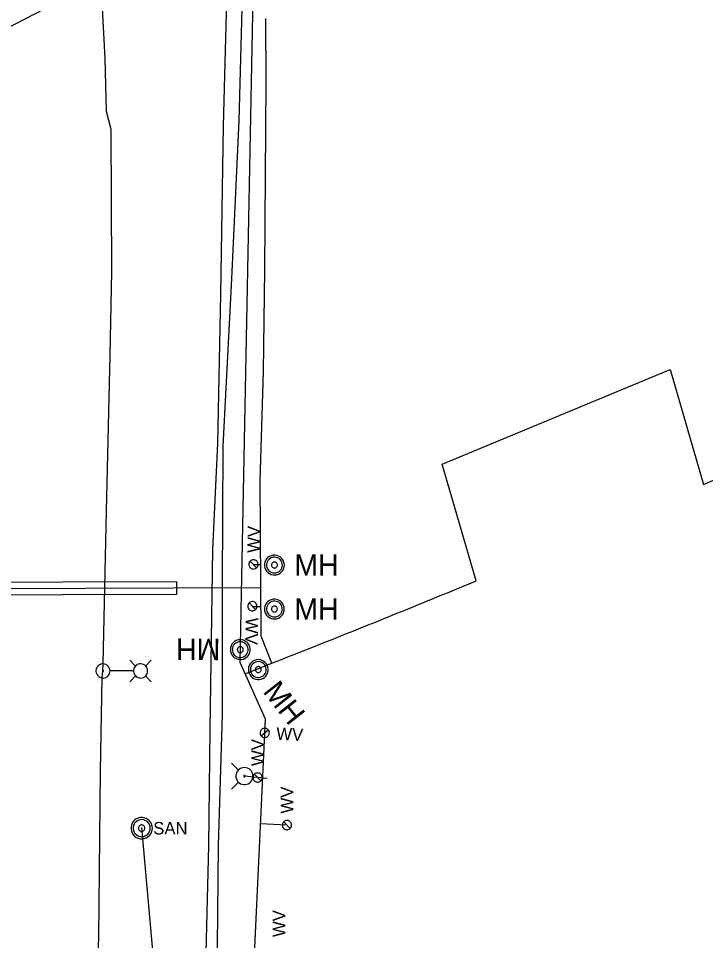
# Model space of a CAD drawing. Extents: x 600849 to 606371, y 330010 to 403088.
# Drawn here: x 604990.5 to 605202.4, y 333412.8 to 333697 of the extents above; entities that cross this region are included whole.
import ezdxf

# ---------------------------------------------------------------- set-up
doc = ezdxf.new("R2010")
doc.units = 0
for name, color, linetype in [('E_LTG', 7, 'Continuous'), ('E_LTG_CID', 7, 'Continuous'), ('E_UTL_G_UG', 7, 'Continuous'), ('E_UTL_SAN', 7, 'Continuous'), ('E_UTL_SAN_UG', 7, 'Continuous'), ('E_UTL_TV_UG', 7, 'Continuous'), ('E_UTL_W', 7, 'Continuous'), ('E_UTL_W_MH', 7, 'Continuous'), ('E_UTL_W_UG', 7, 'Continuous'), ('E_UTL_WHydrant', 7, 'Continuous')]:
    doc.layers.add(name, color=color, linetype=linetype)

msp = doc.modelspace()

# ---------------------------------------------------------------- linework, layer by layer
at = {"layer": 'E_LTG'}
for points in [[(605018.78, 333495.89), (605018.74, 333496.3), (605018.62, 333496.7), (605018.43, 333497.07), (605018.17, 333497.39), (605017.86, 333497.67), (605017.5, 333497.87), (605017.11, 333498.01), (605016.7, 333498.07), (605016.29, 333498.05), (605015.89, 333497.95), (605015.51, 333497.78), (605015.18, 333497.54), (605014.89, 333497.24), (605014.67, 333496.89), (605014.51, 333496.51), (605014.43, 333496.1), (605014.43, 333495.69), (605014.51, 333495.28), (605014.67, 333494.9), (605014.89, 333494.55), (605015.18, 333494.25), (605015.51, 333494.01), (605015.89, 333493.84), (605016.29, 333493.74), (605016.7, 333493.72), (605017.11, 333493.78), (605017.5, 333493.91), (605017.86, 333494.12), (605018.17, 333494.39), (605018.43, 333494.72), (605018.62, 333495.08), (605018.74, 333495.48), (605018.78, 333495.89)], [(605026.68, 333497.42), (605024.9, 333499.19)], [(605030.38, 333495.89), (605030.34, 333496.3), (605030.22, 333496.7), (605030.03, 333497.07), (605029.78, 333497.39), (605029.47, 333497.67), (605029.11, 333497.87), (605028.72, 333498.01), (605028.31, 333498.07), (605027.89, 333498.05), (605027.49, 333497.95), (605027.12, 333497.78), (605026.78, 333497.54), (605026.49, 333497.24), (605026.27, 333496.89), (605026.12, 333496.51), (605026.04, 333496.1), (605026.04, 333495.69), (605026.12, 333495.28), (605026.27, 333494.9), (605026.49, 333494.55), (605026.78, 333494.25), (605027.12, 333494.01), (605027.49, 333493.84), (605027.89, 333493.74), (605028.31, 333493.72), (605028.72, 333493.78), (605029.11, 333493.91), (605029.47, 333494.12), (605029.78, 333494.39), (605030.03, 333494.72), (605030.22, 333495.08), (605030.34, 333495.48), (605030.38, 333495.89)], [(605029.73, 333497.42), (605031.5, 333499.19)], [(605016.77, 333495.89), (605016.76, 333495.92), (605016.75, 333495.95), (605016.74, 333495.98), (605016.72, 333496.01), (605016.7, 333496.03), (605016.67, 333496.04), (605016.64, 333496.05), (605016.61, 333496.06), (605016.58, 333496.06), (605016.55, 333496.05), (605016.52, 333496.04), (605016.49, 333496.02), (605016.47, 333496), (605016.45, 333495.97), (605016.44, 333495.94), (605016.43, 333495.91), (605016.43, 333495.88), (605016.44, 333495.85), (605016.45, 333495.82), (605016.47, 333495.79), (605016.49, 333495.77), (605016.52, 333495.75), (605016.55, 333495.74), (605016.58, 333495.73), (605016.61, 333495.73), (605016.64, 333495.73), (605016.67, 333495.74), (605016.7, 333495.76), (605016.72, 333495.78), (605016.74, 333495.8), (605016.75, 333495.83), (605016.76, 333495.86), (605016.77, 333495.89)], [(605025.99, 333495.89), (605018.81, 333495.89)], [(605026.68, 333494.37), (605024.9, 333492.59)], [(605029.73, 333494.37), (605031.5, 333492.59)]]:
    msp.add_lwpolyline(points, dxfattribs=at)
at = {"layer": 'E_LTG_CID'}
for points in [[(605014.47, 333393.69), (605015.31, 333413.75), (605015.88, 333465.08), (605016.33, 333493.73), (605016.6, 333495.89), (605016.64, 333498.09), (605017.72, 333545.18), (605018.86, 333593.18), (605019.31, 333619.04), (605019.11, 333662.74), (605017.7, 333668.32), (605017.29, 333684.65), (605016.2, 333704.19), (605012.52, 333714.35), (605010.86, 333742.99), (605009.02, 333796.81), (605006.86, 333832.68), (605008.56, 333838.78), (605005.64, 333851.75), (605010.35, 333891.22), (605002.22, 333986.67)], [(604898.66, 333648.41), (605007.71, 333704.8), (605014.25, 333704.78), (605016.2, 333704.19)]]:
    msp.add_lwpolyline(points, dxfattribs=at)
at = {"layer": 'E_UTL_G_UG'}
msp.add_lwpolyline([(605051.56, 333380.01), (605052.25, 333442.11), (605053.5, 333482.44), (605053.47, 333522.46), (605053.66, 333565.21), (605056.29, 333616.79), (605058.65, 333665.55), (605059.69, 333707.77), (605058.75, 333762.18), (605044.12, 333807.02), (605050.35, 333841.42), (605055.44, 333871.47), (605054.11, 333907.79), (605051.88, 333952.18), (605051.05, 333995.08)], dxfattribs=at)
at = {"layer": 'E_UTL_SAN'}
for points in [[(605031.83, 333447.44), (605031.77, 333448.07), (605031.6, 333448.67), (605031.31, 333449.23), (605030.92, 333449.72), (605030.45, 333450.13), (605029.9, 333450.45), (605029.31, 333450.65), (605028.69, 333450.74), (605028.06, 333450.71), (605027.45, 333450.56), (605026.88, 333450.3), (605026.37, 333449.94), (605025.94, 333449.48), (605025.6, 333448.96), (605025.37, 333448.37), (605025.25, 333447.76), (605025.25, 333447.13), (605025.37, 333446.51), (605025.6, 333445.93), (605025.94, 333445.4), (605026.37, 333444.95), (605026.88, 333444.59), (605027.45, 333444.33), (605028.06, 333444.18), (605028.69, 333444.15), (605029.31, 333444.24), (605029.9, 333444.44), (605030.45, 333444.76), (605030.92, 333445.17), (605031.31, 333445.66), (605031.6, 333446.22), (605031.77, 333446.82), (605031.83, 333447.44)], [(605031.17, 333447.44), (605031.12, 333447.94), (605030.98, 333448.43), (605030.75, 333448.87), (605030.44, 333449.27), (605030.06, 333449.59), (605029.63, 333449.85), (605029.15, 333450.01), (605028.66, 333450.08), (605028.16, 333450.06), (605027.67, 333449.94), (605027.21, 333449.73), (605026.8, 333449.44), (605026.46, 333449.08), (605026.19, 333448.65), (605026, 333448.19), (605025.9, 333447.7), (605025.9, 333447.19), (605026, 333446.7), (605026.19, 333446.23), (605026.46, 333445.81), (605026.8, 333445.45), (605027.21, 333445.16), (605027.67, 333444.95), (605028.16, 333444.83), (605028.66, 333444.81), (605029.15, 333444.88), (605029.63, 333445.04), (605030.06, 333445.29), (605030.44, 333445.62), (605030.75, 333446.02), (605030.98, 333446.46), (605031.12, 333446.94), (605031.17, 333447.44)], [(605029.52, 333447.44), (605029.5, 333447.63), (605029.45, 333447.81), (605029.36, 333447.98), (605029.25, 333448.13), (605029.11, 333448.25), (605028.94, 333448.34), (605028.77, 333448.41), (605028.58, 333448.43), (605028.39, 333448.42), (605028.21, 333448.38), (605028.04, 333448.3), (605027.88, 333448.19), (605027.75, 333448.06), (605027.65, 333447.9), (605027.58, 333447.72), (605027.55, 333447.54), (605027.55, 333447.35), (605027.58, 333447.17), (605027.65, 333446.99), (605027.75, 333446.83), (605027.88, 333446.7), (605028.04, 333446.59), (605028.21, 333446.51), (605028.39, 333446.46), (605028.58, 333446.46), (605028.77, 333446.48), (605028.94, 333446.54), (605029.11, 333446.64), (605029.25, 333446.76), (605029.36, 333446.91), (605029.45, 333447.08), (605029.5, 333447.26), (605029.52, 333447.44)]]:
    msp.add_lwpolyline(points, dxfattribs=at)
at = {"layer": 'E_UTL_SAN_UG'}
msp.add_line((605061.78, 333078.09), (605028.59, 333447.6), dxfattribs=at)
at = {"layer": 'E_UTL_TV_UG'}
msp.add_lwpolyline([(605047.66, 333380.14), (605049.26, 333442.11), (605049.63, 333477.83), (605050.48, 333533.28), (605052.04, 333566.05), (605052.94, 333612.06), (605053.78, 333663.95), (605054.92, 333706.62), (605055.62, 333764.9), (605055.52, 333819.08), (605053.13, 333869.52), (605051.19, 333904.68), (605048.87, 333946.4), (605047.29, 333975.33)], dxfattribs=at)
at = {"layer": 'E_UTL_W'}
for points in [[(605063.02, 333530.16), (605062.75, 333530.14), (605062.49, 333530.06), (605062.25, 333529.94), (605062.03, 333529.78), (605061.85, 333529.58), (605061.71, 333529.34), (605061.62, 333529.09), (605061.58, 333528.82), (605061.59, 333528.55), (605061.65, 333528.29), (605061.75, 333528.04), (605061.91, 333527.82), (605062.1, 333527.63), (605062.33, 333527.48), (605062.58, 333527.37), (605062.84, 333527.32), (605063.11, 333527.31), (605063.38, 333527.36), (605063.63, 333527.46), (605063.87, 333527.6), (605064.06, 333527.78), (605064.22, 333528), (605064.34, 333528.25), (605064.41, 333528.51), (605064.43, 333528.78), (605064.39, 333529.05), (605064.31, 333529.31), (605064.17, 333529.54), (605064, 333529.75), (605063.79, 333529.92), (605063.55, 333530.05), (605063.29, 333530.13), (605063.02, 333530.16)], [(605063.99, 333527.71), (605062.01, 333529.76)], [(605062.64, 333514.43), (605062.91, 333514.45), (605063.17, 333514.51), (605063.42, 333514.63), (605063.63, 333514.79), (605063.82, 333514.99), (605063.96, 333515.22), (605064.06, 333515.48), (605064.1, 333515.74), (605064.1, 333516.02), (605064.04, 333516.28), (605063.93, 333516.53), (605063.78, 333516.76), (605063.59, 333516.95), (605063.37, 333517.1), (605063.12, 333517.21), (605062.86, 333517.27), (605062.58, 333517.28), (605062.32, 333517.23), (605062.06, 333517.14), (605061.83, 333517), (605061.63, 333516.82), (605061.47, 333516.6), (605061.35, 333516.36), (605061.27, 333516.1), (605061.25, 333515.83), (605061.29, 333515.56), (605061.37, 333515.3), (605061.5, 333515.06), (605061.67, 333514.85), (605061.88, 333514.68), (605062.11, 333514.54), (605062.37, 333514.46), (605062.64, 333514.43)], [(605061.7, 333516.89), (605063.66, 333514.82)], [(605067.91, 333476.75), (605067.9, 333477.02), (605067.84, 333477.28), (605067.73, 333477.53), (605067.57, 333477.75), (605067.38, 333477.94), (605067.15, 333478.09), (605066.9, 333478.19), (605066.63, 333478.24), (605066.36, 333478.24), (605066.1, 333478.19), (605065.84, 333478.09), (605065.62, 333477.95), (605065.42, 333477.76), (605065.26, 333477.54), (605065.15, 333477.3), (605065.08, 333477.03), (605065.07, 333476.76), (605065.1, 333476.5), (605065.19, 333476.24), (605065.32, 333476), (605065.5, 333475.8), (605065.71, 333475.63), (605065.95, 333475.5), (605066.21, 333475.42), (605066.48, 333475.4), (605066.75, 333475.42), (605067.01, 333475.5), (605067.25, 333475.62), (605067.47, 333475.79), (605067.65, 333475.99), (605067.78, 333476.22), (605067.87, 333476.48), (605067.91, 333476.75)], [(605065.43, 333475.87), (605067.55, 333477.78)], [(605064.31, 333464.47), (605064.04, 333464.44), (605063.78, 333464.37), (605063.54, 333464.24), (605063.33, 333464.08), (605063.15, 333463.87), (605063.01, 333463.64), (605062.92, 333463.38), (605062.89, 333463.11), (605062.9, 333462.84), (605062.96, 333462.58), (605063.07, 333462.33), (605063.23, 333462.11), (605063.43, 333461.92), (605063.66, 333461.78), (605063.91, 333461.68), (605064.17, 333461.62), (605064.45, 333461.62), (605064.71, 333461.68), (605064.96, 333461.78), (605065.19, 333461.92), (605065.39, 333462.11), (605065.54, 333462.33), (605065.66, 333462.58), (605065.72, 333462.84), (605065.73, 333463.11), (605065.7, 333463.38), (605065.61, 333463.64), (605065.47, 333463.87), (605065.29, 333464.08), (605065.08, 333464.24), (605064.84, 333464.37), (605064.58, 333464.44), (605064.31, 333464.47)], [(605065.32, 333462.03), (605063.3, 333464.05)], [(605073.35, 333449.82), (605073.08, 333449.79), (605072.82, 333449.72), (605072.58, 333449.59), (605072.37, 333449.43), (605072.19, 333449.22), (605072.05, 333448.99), (605071.96, 333448.73), (605071.93, 333448.46), (605071.94, 333448.19), (605072, 333447.93), (605072.11, 333447.68), (605072.27, 333447.46), (605072.47, 333447.27), (605072.7, 333447.13), (605072.95, 333447.03), (605073.21, 333446.97), (605073.49, 333446.97), (605073.75, 333447.03), (605074, 333447.13), (605074.23, 333447.27), (605074.43, 333447.46), (605074.58, 333447.68), (605074.7, 333447.93), (605074.76, 333448.19), (605074.77, 333448.46), (605074.74, 333448.73), (605074.65, 333448.99), (605074.51, 333449.22), (605074.33, 333449.43), (605074.12, 333449.59), (605073.88, 333449.72), (605073.62, 333449.79), (605073.35, 333449.82)], [(605074.36, 333447.38), (605072.34, 333449.4)]]:
    msp.add_lwpolyline(points, dxfattribs=at)
at = {"layer": 'E_UTL_W_MH'}
for points in [[(605072.54, 333528.53), (605072.48, 333529.11), (605072.32, 333529.67), (605072.05, 333530.18), (605071.69, 333530.64), (605071.25, 333531.02), (605070.75, 333531.31), (605070.2, 333531.5), (605069.63, 333531.58), (605069.05, 333531.56), (605068.48, 333531.42), (605067.95, 333531.18), (605067.48, 333530.84), (605067.08, 333530.42), (605066.76, 333529.93), (605066.55, 333529.39), (605066.44, 333528.82), (605066.44, 333528.24), (605066.55, 333527.67), (605066.76, 333527.13), (605067.08, 333526.64), (605067.48, 333526.22), (605067.95, 333525.89), (605068.48, 333525.65), (605069.05, 333525.51), (605069.63, 333525.48), (605070.2, 333525.56), (605070.75, 333525.75), (605071.25, 333526.04), (605071.69, 333526.42), (605072.05, 333526.88), (605072.32, 333527.4), (605072.48, 333527.95), (605072.54, 333528.53)], [(605071.92, 333528.53), (605071.88, 333529), (605071.75, 333529.44), (605071.54, 333529.85), (605071.25, 333530.22), (605070.9, 333530.52), (605070.5, 333530.76), (605070.06, 333530.91), (605069.6, 333530.97), (605069.13, 333530.95), (605068.68, 333530.84), (605068.26, 333530.65), (605067.88, 333530.38), (605067.56, 333530.04), (605067.31, 333529.65), (605067.13, 333529.22), (605067.05, 333528.77), (605067.05, 333528.3), (605067.13, 333527.84), (605067.31, 333527.41), (605067.56, 333527.02), (605067.88, 333526.69), (605068.26, 333526.42), (605068.68, 333526.22), (605069.13, 333526.11), (605069.6, 333526.09), (605070.06, 333526.16), (605070.5, 333526.31), (605070.9, 333526.54), (605071.25, 333526.85), (605071.54, 333527.21), (605071.75, 333527.62), (605071.88, 333528.07), (605071.92, 333528.53)], [(605070.4, 333528.53), (605070.38, 333528.71), (605070.33, 333528.87), (605070.25, 333529.03), (605070.14, 333529.17), (605070.01, 333529.28), (605069.86, 333529.37), (605069.7, 333529.42), (605069.52, 333529.45), (605069.35, 333529.44), (605069.18, 333529.4), (605069.02, 333529.33), (605068.88, 333529.23), (605068.76, 333529.1), (605068.67, 333528.95), (605068.6, 333528.79), (605068.57, 333528.62), (605068.57, 333528.45), (605068.6, 333528.27), (605068.67, 333528.11), (605068.76, 333527.97), (605068.88, 333527.84), (605069.02, 333527.74), (605069.18, 333527.67), (605069.35, 333527.63), (605069.52, 333527.62), (605069.7, 333527.64), (605069.86, 333527.7), (605070.01, 333527.79), (605070.14, 333527.9), (605070.25, 333528.04), (605070.33, 333528.19), (605070.38, 333528.36), (605070.4, 333528.53)], [(605072.53, 333514.97), (605072.47, 333515.55), (605072.31, 333516.11), (605072.04, 333516.62), (605071.68, 333517.08), (605071.24, 333517.46), (605070.74, 333517.75), (605070.19, 333517.94), (605069.62, 333518.02), (605069.04, 333518), (605068.47, 333517.86), (605067.94, 333517.62), (605067.47, 333517.28), (605067.07, 333516.86), (605066.75, 333516.37), (605066.54, 333515.83), (605066.43, 333515.26), (605066.43, 333514.68), (605066.54, 333514.11), (605066.75, 333513.57), (605067.07, 333513.08), (605067.47, 333512.66), (605067.94, 333512.33), (605068.47, 333512.09), (605069.04, 333511.95), (605069.62, 333511.92), (605070.19, 333512), (605070.74, 333512.19), (605071.24, 333512.48), (605071.68, 333512.86), (605072.04, 333513.32), (605072.31, 333513.84), (605072.47, 333514.39), (605072.53, 333514.97)], [(605071.91, 333514.97), (605071.87, 333515.44), (605071.74, 333515.88), (605071.53, 333516.29), (605071.24, 333516.66), (605070.89, 333516.96), (605070.49, 333517.2), (605070.05, 333517.35), (605069.59, 333517.41), (605069.12, 333517.39), (605068.67, 333517.28), (605068.25, 333517.09), (605067.87, 333516.82), (605067.55, 333516.48), (605067.3, 333516.09), (605067.12, 333515.66), (605067.04, 333515.21), (605067.04, 333514.74), (605067.12, 333514.28), (605067.3, 333513.85), (605067.55, 333513.46), (605067.87, 333513.13), (605068.25, 333512.86), (605068.67, 333512.66), (605069.12, 333512.55), (605069.59, 333512.53), (605070.05, 333512.6), (605070.49, 333512.75), (605070.89, 333512.98), (605071.24, 333513.29), (605071.53, 333513.65), (605071.74, 333514.06), (605071.87, 333514.51), (605071.91, 333514.97)], [(605070.39, 333514.97), (605070.37, 333515.15), (605070.32, 333515.31), (605070.24, 333515.47), (605070.13, 333515.61), (605070, 333515.72), (605069.85, 333515.81), (605069.69, 333515.86), (605069.51, 333515.89), (605069.34, 333515.88), (605069.17, 333515.84), (605069.01, 333515.77), (605068.87, 333515.67), (605068.75, 333515.54), (605068.66, 333515.39), (605068.59, 333515.23), (605068.56, 333515.06), (605068.56, 333514.89), (605068.59, 333514.71), (605068.66, 333514.55), (605068.75, 333514.41), (605068.87, 333514.28), (605069.01, 333514.18), (605069.17, 333514.11), (605069.34, 333514.07), (605069.51, 333514.06), (605069.69, 333514.08), (605069.85, 333514.14), (605070, 333514.23), (605070.13, 333514.34), (605070.24, 333514.48), (605070.32, 333514.63), (605070.37, 333514.8), (605070.39, 333514.97)], [(605055.89, 333502.49), (605055.95, 333501.91), (605056.1, 333501.35), (605056.37, 333500.83), (605056.72, 333500.37), (605057.16, 333499.99), (605057.66, 333499.69), (605058.21, 333499.5), (605058.78, 333499.41), (605059.36, 333499.44), (605059.93, 333499.57), (605060.46, 333499.81), (605060.93, 333500.14), (605061.34, 333500.56), (605061.66, 333501.04), (605061.88, 333501.58), (605061.99, 333502.15), (605061.99, 333502.73), (605061.89, 333503.3), (605061.68, 333503.84), (605061.37, 333504.33), (605060.97, 333504.76), (605060.5, 333505.1), (605059.97, 333505.34), (605059.41, 333505.48), (605058.83, 333505.52), (605058.25, 333505.44), (605057.7, 333505.25), (605057.2, 333504.97), (605056.75, 333504.59), (605056.39, 333504.13), (605056.12, 333503.62), (605055.95, 333503.06), (605055.89, 333502.49)], [(605056.51, 333502.48), (605056.55, 333502.02), (605056.67, 333501.57), (605056.88, 333501.16), (605057.17, 333500.79), (605057.52, 333500.48), (605057.92, 333500.25), (605058.36, 333500.09), (605058.82, 333500.02), (605059.28, 333500.04), (605059.73, 333500.15), (605060.16, 333500.34), (605060.54, 333500.6), (605060.86, 333500.94), (605061.11, 333501.33), (605061.29, 333501.76), (605061.38, 333502.21), (605061.39, 333502.68), (605061.3, 333503.13), (605061.13, 333503.57), (605060.88, 333503.96), (605060.56, 333504.3), (605060.19, 333504.57), (605059.77, 333504.77), (605059.32, 333504.88), (605058.85, 333504.91), (605058.39, 333504.84), (605057.95, 333504.69), (605057.55, 333504.46), (605057.19, 333504.16), (605056.9, 333503.8), (605056.69, 333503.39), (605056.55, 333502.94), (605056.51, 333502.48)], [(605058.03, 333502.47), (605058.05, 333502.3), (605058.1, 333502.13), (605058.18, 333501.97), (605058.28, 333501.84), (605058.41, 333501.72), (605058.56, 333501.63), (605058.73, 333501.57), (605058.9, 333501.55), (605059.07, 333501.55), (605059.24, 333501.59), (605059.4, 333501.67), (605059.55, 333501.77), (605059.67, 333501.89), (605059.76, 333502.04), (605059.83, 333502.2), (605059.86, 333502.37), (605059.86, 333502.54), (605059.83, 333502.71), (605059.77, 333502.88), (605059.67, 333503.02), (605059.56, 333503.15), (605059.41, 333503.25), (605059.26, 333503.33), (605059.09, 333503.37), (605058.91, 333503.38), (605058.74, 333503.36), (605058.58, 333503.3), (605058.42, 333503.21), (605058.29, 333503.1), (605058.18, 333502.96), (605058.1, 333502.81), (605058.05, 333502.64), (605058.03, 333502.47)], [(605066.39, 333493.92), (605066.81, 333494.32), (605067.15, 333494.8), (605067.39, 333495.33), (605067.52, 333495.89), (605067.55, 333496.47), (605067.47, 333497.05), (605067.28, 333497.6), (605066.99, 333498.1), (605066.61, 333498.54), (605066.15, 333498.9), (605065.63, 333499.16), (605065.07, 333499.32), (605064.5, 333499.38), (605063.92, 333499.32), (605063.36, 333499.16), (605062.84, 333498.89), (605062.39, 333498.53), (605062.01, 333498.09), (605061.72, 333497.59), (605061.53, 333497.04), (605061.45, 333496.46), (605061.48, 333495.88), (605061.61, 333495.32), (605061.86, 333494.79), (605062.19, 333494.32), (605062.61, 333493.92), (605063.1, 333493.61), (605063.64, 333493.39), (605064.21, 333493.28), (605064.79, 333493.28), (605065.36, 333493.39), (605065.9, 333493.61), (605066.39, 333493.92)], [(605066.01, 333494.4), (605066.35, 333494.72), (605066.62, 333495.1), (605066.81, 333495.53), (605066.92, 333495.98), (605066.94, 333496.44), (605066.87, 333496.9), (605066.72, 333497.34), (605066.49, 333497.74), (605066.18, 333498.09), (605065.82, 333498.38), (605065.41, 333498.59), (605064.96, 333498.72), (605064.5, 333498.77), (605064.03, 333498.72), (605063.59, 333498.59), (605063.18, 333498.38), (605062.81, 333498.09), (605062.51, 333497.74), (605062.28, 333497.34), (605062.12, 333496.9), (605062.06, 333496.44), (605062.08, 333495.97), (605062.19, 333495.52), (605062.38, 333495.1), (605062.65, 333494.72), (605062.99, 333494.4), (605063.38, 333494.15), (605063.81, 333493.98), (605064.27, 333493.89), (605064.74, 333493.89), (605065.19, 333493.98), (605065.62, 333494.15), (605066.01, 333494.4)], [(605065.07, 333495.6), (605065.19, 333495.72), (605065.29, 333495.87), (605065.37, 333496.02), (605065.41, 333496.19), (605065.42, 333496.37), (605065.39, 333496.54), (605065.33, 333496.7), (605065.25, 333496.86), (605065.13, 333496.99), (605064.99, 333497.09), (605064.84, 333497.17), (605064.67, 333497.22), (605064.5, 333497.24), (605064.33, 333497.22), (605064.16, 333497.17), (605064, 333497.09), (605063.87, 333496.99), (605063.75, 333496.85), (605063.67, 333496.7), (605063.61, 333496.54), (605063.58, 333496.37), (605063.59, 333496.19), (605063.63, 333496.02), (605063.71, 333495.86), (605063.81, 333495.72), (605063.93, 333495.6), (605064.08, 333495.51), (605064.24, 333495.44), (605064.41, 333495.41), (605064.59, 333495.41), (605064.76, 333495.44), (605064.92, 333495.51), (605065.07, 333495.6)]]:
    msp.add_lwpolyline(points, dxfattribs=at)
at = {"layer": 'E_UTL_W_UG'}
for p, q in [((605063.01, 333528.73), (605065.26, 333528.73)), ((604833.26, 333520.82), (605065.3, 333521.57)), ((605062.57, 333515.72), (605065.34, 333515.72)), ((605068.72, 333498.3), (605065.4, 333506.65)), ((605056.53, 333260.15), (605066.68, 333481.03))]:
    msp.add_line(p, q, dxfattribs=at)
for points in [[(605066.68, 333481.03), (605058.91, 333498.51), (605064.08, 333761.6), (605050.98, 333806.17), (605058.41, 333848.68), (605063.42, 333859.11)], [(605065.4, 333506.65), (605065.09, 333554.41), (605066.08, 333588.23), (605066.52, 333619.49), (605066.9, 333677.35), (605066.78, 333697)], [(605131.71, 333523.66), (605121.22, 333559.63), (605191.49, 333588.82), (605201.83, 333553.34)], [(605067.25, 333462.73), (605060.22, 333463.48)], [(605073.35, 333448.39), (605065.2, 333448.79)]]:
    msp.add_lwpolyline(points, dxfattribs=at)
msp.add_lwpolyline([(604863.34, 333522.92), (605039.31, 333523.48), (605039.32, 333519.48), (604863.35, 333518.92)], close=True, dxfattribs=at)
for start, end in [(293.47118, 313.14982), (291.33118, 292.40573)]:
    msp.add_arc((603570.96, 337309.26), 4094.72, start, end, dxfattribs=at)
at = {"layer": 'E_UTL_WHydrant'}
for points in [[(605058.38, 333465.32), (605056.24, 333467.46)], [(605060.22, 333466.11), (605059.72, 333466.06), (605059.24, 333465.92), (605058.8, 333465.69), (605058.41, 333465.38), (605058.08, 333465), (605057.83, 333464.57), (605057.67, 333464.1), (605057.6, 333463.61), (605057.62, 333463.11), (605057.74, 333462.63), (605057.95, 333462.17), (605058.24, 333461.77), (605058.6, 333461.42), (605059.02, 333461.15), (605059.48, 333460.97), (605059.97, 333460.87), (605060.47, 333460.87), (605060.96, 333460.97), (605061.42, 333461.15), (605061.84, 333461.42), (605062.2, 333461.77), (605062.49, 333462.17), (605062.7, 333462.63), (605062.82, 333463.11), (605062.84, 333463.61), (605062.77, 333464.1), (605062.61, 333464.57), (605062.36, 333465), (605062.03, 333465.38), (605061.64, 333465.69), (605061.19, 333465.92), (605060.72, 333466.06), (605060.22, 333466.11)], [(605060.22, 333463.68), (605060.18, 333463.68), (605060.15, 333463.67), (605060.11, 333463.65), (605060.08, 333463.63), (605060.06, 333463.6), (605060.04, 333463.57), (605060.02, 333463.53), (605060.02, 333463.49), (605060.02, 333463.45), (605060.03, 333463.42), (605060.05, 333463.38), (605060.07, 333463.35), (605060.1, 333463.33), (605060.13, 333463.3), (605060.16, 333463.29), (605060.2, 333463.28), (605060.24, 333463.28), (605060.28, 333463.29), (605060.31, 333463.3), (605060.34, 333463.33), (605060.37, 333463.35), (605060.39, 333463.38), (605060.41, 333463.42), (605060.42, 333463.45), (605060.42, 333463.49), (605060.41, 333463.53), (605060.4, 333463.57), (605060.38, 333463.6), (605060.36, 333463.63), (605060.33, 333463.65), (605060.29, 333463.67), (605060.26, 333463.68), (605060.22, 333463.68)], [(605058.38, 333461.65), (605056.24, 333459.51)]]:
    msp.add_lwpolyline(points, dxfattribs=at)

# ---------------------------------------------------------------- texts
at = {"layer": 'E_UTL_SAN'}
msp.add_text('SAN', height=3.849, dxfattribs=at).set_placement((605032.1, 333445.5))
at = {"layer": 'E_UTL_W'}
for rotation, p in [(89.1647, (605064.98, 333532.27)), (268.3857, (605060.66, 333512.34)), (356.9242, (605069.95, 333474.71)), (90, (605066.23, 333466.61)), (90, (605075.27, 333451.96)), (90, (605072.79, 333413.89))]:
    msp.add_text('WV', height=3.85, rotation=rotation, dxfattribs=at).set_placement(p)
at = {"layer": 'E_UTL_W_MH'}
for p in [(605075.59, 333525.23), (605075.58, 333511.67)]:
    msp.add_text('MH', height=6.6, dxfattribs=at).set_placement(p)
for rotation, p in [(179.5641, (605052.86, 333505.81)), (308.2568, (605065.69, 333489.48))]:
    msp.add_text('MH', height=6.6, rotation=rotation, dxfattribs=at).set_placement(p)

doc.saveas('drawing.dxf')
